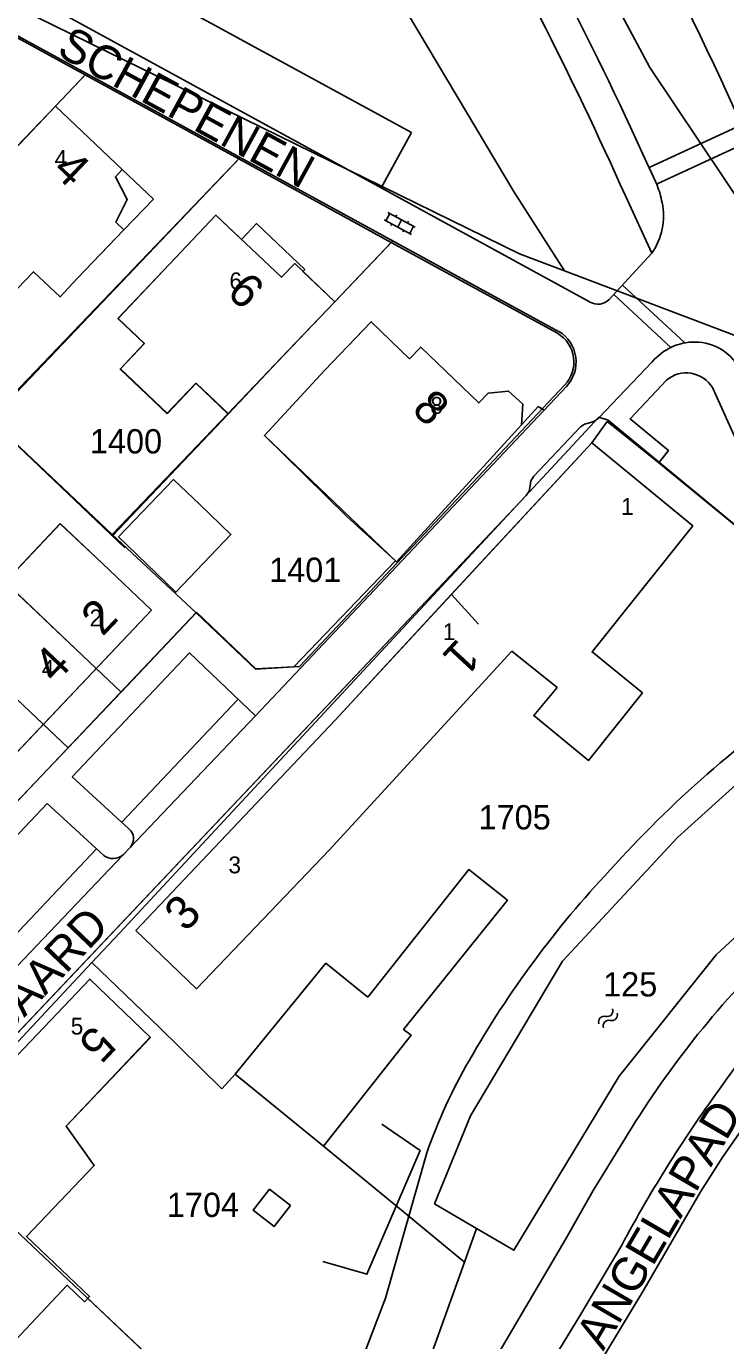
# Model space of a CAD drawing. Extents: x 148816 to 151297, y 399515 to 402500.
# Drawn here: x 150285.2 to 150337.1, y 400338.2 to 400435.6 of the extents above; entities that cross this region are included whole.
import ezdxf

# ---------------------------------------------------------------- set-up
doc = ezdxf.new("R2010")
doc.units = 0
for name, color, linetype in [('B01 Hoofdgebouw  [D] Norm', 7, 'Continuous'), ('B01 Hoofdgebouw  [T] Norm', 7, 'Continuous'), ('B01 hoofgebouw', 7, 'Continuous'), ('B02 Bijgebouw  [T] Norm', 7, 'Continuous'), ('B07 Tussenmuur  [T] Norm', 7, 'Continuous'), ('G01 perceelsgrens', 7, 'Continuous'), ('G02 sectiegrens', 7, 'Continuous'), ('S02 Open verharding  Norm', 7, 'Continuous'), ('S05 Water  Norm', 7, 'Continuous'), ('T01 Muur  [D] Gem', 7, 'Continuous'), ('T04 Haag heg  [D] Gem', 7, 'Continuous'), ('T09 Insteek water  [T] Norm', 7, 'Continuous'), ('V00 Kant verharding algemeen  [T] Norm', 7, 'Continuous'), ('V00 Kant verharding algemeen secundair  [D] Gem', 7, 'Continuous'), ('V00 Kant verharding algemeen secundair  [T] Gem', 7, 'Continuous'), ('Z01 perceelnummer', 7, 'Continuous'), ('Z02 huisnummer', 7, 'Continuous'), ('Z02 Huisnummer  [Tekst] Norm', 7, 'Continuous'), ('Z06 straatnaam', 7, 'Continuous')]:
    doc.layers.add(name, color=color, linetype=linetype)

msp = doc.modelspace()

# ---------------------------------------------------------------- linework, layer by layer
at = {"layer": 'B01 Hoofdgebouw  [D] Norm'}
for p, q in [((150292.047, 400413.992), (150295.859, 400418.011)), ((150294.006, 400412.134), (150292.047, 400413.992)), ((150292.217, 400410.248), (150294.006, 400412.134)), ((150300.23, 400406.923), (150304.66, 400411.6)), ((150295.699, 400406.945), (150292.217, 400410.248)), ((150297.832, 400409.194), (150295.699, 400406.945)), ((150297.832, 400409.194), (150300.23, 400406.923)), ((150268.001, 400377.925), (150287.761, 400398.783)), ((150287.761, 400398.783), (150290.89, 400395.82))]:
    msp.add_line(p, q, dxfattribs=at)
for points in [[(150307.329, 400410.132), (150302.894, 400405.324), (150312.665, 400395.965)], [(150294.44, 400360.721), (150288.188, 400354.151), (150290.276, 400351.239), (150285.257, 400345.966), (150289.93, 400341.519), (150289.568, 400341.138), (150288.283, 400342.355)]]:
    msp.add_lwpolyline(points, dxfattribs=at)
at = {"layer": 'B01 Hoofdgebouw  [T] Norm'}
for p, q in [((150283.96, 400426.1), (150287.4, 400429.72)), ((150287.4, 400429.72), (150292.35, 400425.02)), ((150292.35, 400425.02), (150291.85, 400424.48)), ((150291.85, 400424.48), (150292.73, 400422.8)), ((150292.73, 400422.8), (150291.88, 400421.12)), ((150295.86, 400418.01), (150299.3, 400421.64)), ((150299.3, 400421.64), (150301.194, 400419.843)), ((150292.47, 400420.55), (150289.01, 400416.95)), ((150291.88, 400421.12), (150292.47, 400420.55)), ((150283.43, 400414.99), (150285.77, 400417.45)), ((150285.77, 400417.45), (150287.75, 400415.58)), ((150287.75, 400415.58), (150289.01, 400416.95)), ((150308.11, 400415.22), (150304.66, 400411.6)), ((150316.73, 400393.53), (150327.14, 400404.77)), ((150327.14, 400404.77), (150334.63, 400398.61)), ((150300.41, 400397.97), (150298.1, 400400.19)), ((150334.63, 400398.61), (150327.16, 400389.28)), ((150292.72, 400397.18), (150296.33, 400393.71)), ((150296.33, 400393.71), (150300.41, 400397.97)), ((150294.52, 400392.38), (150290.89, 400395.82)), ((150308.13, 400384.22), (150316.73, 400393.53)), ((150316.742, 400393.537), (150318.743, 400391.337)), ((150274.54, 400371.29), (150294.52, 400392.38)), ((150321.21, 400389.33), (150307.69, 400374.58)), ((150324.57, 400386.64), (150321.21, 400389.33)), ((150327.16, 400389.28), (150330.89, 400386.24)), ((150322.84, 400384.56), (150324.57, 400386.64)), ((150330.89, 400386.24), (150326.89, 400381.23)), ((150326.89, 400381.23), (150322.84, 400384.56)), ((150293.37, 400368.64), (150308.13, 400384.22)), ((150307.69, 400374.58), (150297.86, 400364.33)), ((150310.54, 400363.7), (150318.04, 400373.17)), ((150318.04, 400373.17), (150320.89, 400370.88)), ((150320.89, 400370.88), (150313.2, 400361.31)), ((150297.86, 400364.33), (150293.37, 400368.64)), ((150300.73, 400357.99), (150307.44, 400366.22)), ((150307.44, 400366.22), (150310.54, 400363.7)), ((150313.2, 400361.31), (150313.77, 400360.88)), ((150313.77, 400360.88), (150307.26, 400352.67)), ((150307.26, 400352.67), (150300.73, 400357.99)), ((150303.27, 400349.47), (150302.05, 400347.93)), ((150304.82, 400348.26), (150303.27, 400349.47)), ((150302.05, 400347.93), (150303.6, 400346.7)), ((150303.6, 400346.7), (150304.82, 400348.26))]:
    msp.add_line(p, q, dxfattribs=at)
for points in [[(150301.194, 400419.843), (150302.302, 400421.011), (150305.877, 400417.617), (150305.739, 400417.472), (150308.11, 400415.22)], [(150307.329, 400410.132), (150310.792, 400413.738), (150313.641, 400411.002), (150314.467, 400411.862), (150318.773, 400407.727), (150319.464, 400408.45), (150320.981, 400408.608), (150322.028, 400407.634), (150321.946, 400406.096), (150312.665, 400395.965)], [(150294.44, 400360.721), (150289.95, 400365.04), (150266.08, 400339.96), (150266.51, 400339.55), (150265.571, 400338.586), (150265.153, 400338.988), (150264.945, 400338.772), (150270.497, 400333.429), (150269.925, 400332.843), (150276.111, 400326.985), (150278.194, 400329.185), (150280.728, 400326.785), (150283.361, 400329.566), (150278.968, 400333.726), (150281.23, 400336.115), (150283.125, 400334.32), (150283.414, 400334.625), (150282.122, 400335.849), (150288.283, 400342.355)]]:
    msp.add_lwpolyline(points, dxfattribs=at)
at = {"layer": 'B01 hoofgebouw'}
for points in [[(150283.96, 400426.1), (150287.4, 400429.72), (150292.35, 400425.02), (150291.85, 400424.48), (150292.73, 400422.8), (150291.88, 400421.12), (150292.47, 400420.55), (150289.01, 400416.95)], [(150283.96, 400426.1), (150278.18, 400419.98), (150283.43, 400414.99), (150285.77, 400417.45), (150287.75, 400415.58), (150289.01, 400416.95)], [(150292.47, 400420.55), (150294.66, 400422.83), (150292.35, 400425.02)], [(150295.86, 400418.01), (150299.3, 400421.64), (150304.15, 400417.04), (150305.13, 400418.05), (150308.11, 400415.22), (150304.66, 400411.6)], [(150295.86, 400418.01), (150292.03, 400413.99), (150293.98, 400412.13), (150292.19, 400410.24), (150295.67, 400406.94), (150297.8, 400409.18), (150300.19, 400406.91), (150304.66, 400411.6)], [(150307.329, 400410.132), (150310.792, 400413.738), (150313.641, 400411.002), (150314.467, 400411.862), (150318.773, 400407.727), (150319.464, 400408.45), (150320.981, 400408.608), (150322.028, 400407.634), (150321.946, 400406.096), (150312.665, 400395.965), (150312.597, 400396.027), (150308.979, 400399.342)], [(150308.979, 400399.342), (150302.89, 400405.32), (150307.329, 400410.132)], [(150321.21, 400389.33), (150324.57, 400386.64), (150322.84, 400384.56), (150326.89, 400381.23), (150330.89, 400386.24), (150327.16, 400389.28), (150334.63, 400398.61), (150327.14, 400404.77), (150308.13, 400384.22), (150293.37, 400368.64), (150297.86, 400364.33), (150307.69, 400374.58), (150321.21, 400389.33)], [(150292.72, 400397.18), (150292.077, 400397.798), (150296.164, 400402.05), (150298.1, 400400.19)], [(150292.72, 400397.18), (150296.33, 400393.71), (150300.41, 400397.97), (150298.1, 400400.19)], [(150254.23, 400359.26), (150251.09, 400362.21), (150255.17, 400366.52), (150259.08, 400370.65), (150262.98, 400374.77), (150267.08, 400379.1), (150267.11, 400379.14), (150268.2, 400378.11), (150271.92, 400382.04), (150275.84, 400386.17), (150279.76, 400390.31), (150283.67, 400394.45), (150287.75, 400398.76), (150290.89, 400395.82)], [(150254.23, 400359.26), (150257.86, 400355.82), (150273.49, 400372.31), (150274.54, 400371.29), (150294.52, 400392.38), (150290.89, 400395.82)], [(150310.54, 400363.7), (150307.44, 400366.22), (150300.73, 400357.99), (150307.26, 400352.67), (150313.77, 400360.88), (150313.2, 400361.31), (150320.89, 400370.88), (150318.04, 400373.17), (150310.54, 400363.7)], [(150294.43, 400360.73), (150289.95, 400365.04), (150266.08, 400339.96), (150266.51, 400339.55)], [(150266.51, 400339.55), (150265.571, 400338.586), (150265.153, 400338.988), (150264.945, 400338.772), (150270.497, 400333.429), (150269.925, 400332.843), (150276.111, 400326.985), (150278.194, 400329.185), (150280.728, 400326.785), (150283.361, 400329.566), (150278.968, 400333.726), (150281.23, 400336.115), (150283.125, 400334.32), (150283.414, 400334.625), (150282.122, 400335.849), (150288.283, 400342.355), (150289.568, 400341.138), (150289.93, 400341.519), (150285.257, 400345.966), (150290.276, 400351.239), (150288.188, 400354.151), (150294.43, 400360.73)], [(150304.82, 400348.26), (150303.6, 400346.7), (150302.05, 400347.93), (150303.27, 400349.47), (150304.82, 400348.26)]]:
    msp.add_lwpolyline(points, dxfattribs=at)
at = {"layer": 'B02 Bijgebouw  [T] Norm'}
for p, q in [((150294.66, 400422.83), (150292.35, 400425.02)), ((150292.47, 400420.55), (150294.66, 400422.83))]:
    msp.add_line(p, q, dxfattribs=at)
at = {"layer": 'B07 Tussenmuur  [T] Norm'}
for p, q in [((150283.669, 400394.463), (150290.428, 400388.06)), ((150279.748, 400390.324), (150286.507, 400383.921))]:
    msp.add_line(p, q, dxfattribs=at)
at = {"layer": 'G01 perceelsgrens'}
for points in [[(150293.135, 400488.566), (150298.096, 400482.391), (150304.081, 400474.887), (150310.421, 400466.735), (150316.303, 400458.755), (150322.157, 400449.929), (150331.436, 400432.575), (150340.711, 400418.755)], [(150287.115, 400473.737), (150293.539, 400466.14), (150299.387, 400458.317), (150305.182, 400450.136), (150310.04, 400442.434), (150321.399, 400423.33), (150325.123, 400417.509)], [(150270.73, 400443.814), (150321.8, 400418.77), (150325.123, 400417.509)], [(150263.02, 400424.88), (150275.03, 400440), (150289.6, 400432.03)], [(150273.5, 400415.03), (150278.18, 400419.98), (150289.6, 400432.03)], [(150289.6, 400432.03), (150301, 400425.8)], [(150282.53, 400406.54), (150301, 400425.8)], [(150301, 400425.8), (150312.29, 400419.62)], [(150291.62, 400397.98), (150300.19, 400406.91), (150308.08, 400415.19), (150312.29, 400419.62)], [(150312.29, 400419.62), (150324.6, 400412.89)], [(150325.123, 400417.509), (150337.69, 400412.74), (150338.142, 400412.547)], [(150297.83, 400392.18), (150302.22, 400388.01), (150305.49, 400388.19), (150325.13, 400409.04)], [(150282.53, 400406.54), (150291.62, 400397.98)], [(150338.853, 400397.777), (150328.36, 400406.44), (150327.66, 400406.68), (150292.16, 400368.45)], [(150274.99, 400402.72), (150283.67, 400394.45), (150292.27, 400386.31)], [(150271.02, 400398.53), (150279.76, 400390.31), (150288.35, 400382.18)], [(150291.62, 400397.98), (150297.83, 400392.18)], [(150292.27, 400386.31), (150297.83, 400392.18)], [(150288.35, 400382.18), (150292.27, 400386.31)], [(150346.142, 400385.707), (150339.614, 400381.064), (150333.499, 400375.527), (150324.979, 400366.376), (150318.155, 400354.918), (150315.499, 400348.384), (150318.612, 400346.566)], [(150284.43, 400378.04), (150288.35, 400382.18)], [(150290.112, 400366.26), (150292.16, 400368.45)], [(150277.836, 400353.135), (150290.112, 400366.26)], [(150290.112, 400366.26), (150295.121, 400361.455)], [(150295.121, 400361.455), (150299.745, 400356.91)], [(150299.745, 400356.91), (150300.73, 400357.99)], [(150300.73, 400357.99), (150307.26, 400352.67)], [(150307.26, 400352.67), (150313.458, 400347.57)], [(150282.548, 400348.225), (150308.768, 400323.484)], [(150313.458, 400347.57), (150317.715, 400344.068)]]:
    msp.add_lwpolyline(points, dxfattribs=at)
msp.add_arc((150323.335, 400410.754), 2.482, 316.3138, 59.36261, dxfattribs=at)
at = {"layer": 'G02 sectiegrens'}
for points in [[(150318.612, 400346.566), (150321.372, 400344.956), (150329.172, 400357.843), (150336.355, 400366.844), (150349.855, 400379.341)], [(150317.715, 400344.068), (150318.612, 400346.566)], [(150312.16, 400329.531), (150313.496, 400332.312), (150317.715, 400344.068)]]:
    msp.add_lwpolyline(points, dxfattribs=at)
at = {"layer": 'S02 Open verharding  Norm'}
for p, q in [((150311.891, 400421.229), (150312.173, 400421.759)), ((150312.041, 400421.829), (150314.07, 400420.746)), ((150312.685, 400421.655), (150312.614, 400421.523)), ((150311.758, 400421.3), (150313.787, 400420.217)), ((150312.332, 400420.994), (150312.261, 400420.862)), ((150313.055, 400421.288), (150312.773, 400420.758)), ((150313.214, 400420.523), (150313.143, 400420.391)), ((150313.567, 400421.184), (150313.496, 400421.052)), ((150313.655, 400420.287), (150313.937, 400420.817))]:
    msp.add_line(p, q, dxfattribs=at)
at = {"layer": 'S05 Water  Norm'}
for centre, start, end in [((150328.072, 400361.87), 75.34038, 199.1954), ((150328.287, 400362.692), 255.34037, 19.1954), ((150328.618, 400362.386), 255.34037, 19.1954), ((150328.403, 400361.564), 75.34038, 199.1954)]:
    msp.add_arc(centre, 0.425, start, end, dxfattribs=at)
at = {"layer": 'T01 Muur  [D] Gem'}
msp.add_lwpolyline([(150311.583, 400354.292), (150314.426, 400352.336), (150310.485, 400343.174), (150307.21, 400344.115)], dxfattribs=at)
at = {"layer": 'T04 Haag heg  [D] Gem'}
for p, q in [((150289.695, 400432.136), (150287.4, 400429.72)), ((150301.091, 400425.915), (150282.581, 400406.47)), ((150292.535, 400396.986), (150265.537, 400422.712)), ((150312.402, 400419.739), (150308.11, 400415.22)), ((150291.62, 400397.857), (150300.23, 400406.923)), ((150290.428, 400388.06), (150292.262, 400386.323)), ((150286.507, 400383.921), (150288.341, 400382.184)), ((150307.26, 400352.67), (150313.458, 400347.57)), ((150305.592, 400326.481), (150289.8, 400341.382))]:
    msp.add_line(p, q, dxfattribs=at)
msp.add_lwpolyline([(150332.105, 400403.286), (150339.592, 400397.166), (150338.218, 400395.377), (150344.334, 400388.367), (150345.156, 400388.732)], dxfattribs=at)
at = {"layer": 'T09 Insteek water  [T] Norm'}
for p, q in [((150327.24, 400349.38), (150329.49, 400353.03)), ((150311.85, 400341.41), (150314.91, 400352.16)), ((150325.22, 400345.8), (150327.24, 400349.38)), ((150320.03, 400336.97), (150325.22, 400345.8)), ((150308.26, 400331.97), (150311.85, 400341.41))]:
    msp.add_line(p, q, dxfattribs=at)
for centre, radius, start, end in [((150389.856, 400318.266), 82.296, 124.09016, 138.21777), ((150382.124, 400322.506), 73.731, 136.67045, 150.29717), ((150391.082, 400315.97), 71.882, 134.46556, 148.96454), ((150353.41, 400338.591), 40.821, 149.93794, 160.58573)]:
    msp.add_arc(centre, radius, start, end, dxfattribs=at)
at = {"layer": 'V00 Kant verharding algemeen  [T] Norm'}
for p, q in [((150278.01, 400447.263), (150313.787, 400427.767)), ((150324.69, 400413.03), (150273.35, 400441.06)), ((150339.469, 400425.582), (150336.72, 400431.67)), ((150313.787, 400427.767), (150311.528, 400423.669)), ((150327.02, 400415.2), (150311.528, 400423.669)), ((150329.63, 400423.07), (150331.6, 400418.83)), ((150331.6, 400418.83), (150328.43, 400415.39)), ((150327.66, 400406.61), (150331.622, 400410.766)), ((150302.22, 400384.54), (150325.26, 400408.94)), ((150345.22, 400388.59), (150336.082, 400408.858)), ((150321.94, 400406.1), (150323.16, 400407.46)), ((150323.16, 400407.46), (150323.61, 400407.18)), ((150322.86, 400402.29), (150326.3, 400405.95)), ((150326.3, 400405.95), (150326.615, 400406.16)), ((150326.615, 400406.16), (150326.98, 400406.25)), ((150326.98, 400406.25), (150327.35, 400406.37)), ((150327.14, 400404.77), (150328.29, 400406.34)), ((150327.35, 400406.37), (150327.66, 400406.61)), ((150328.29, 400406.34), (150329.1, 400405.71)), ((150329.1, 400405.71), (150332.105, 400403.286)), ((150322.58, 400401.58), (150322.64, 400401.965)), ((150322.64, 400401.965), (150322.86, 400402.29)), ((150322.29, 400400.87), (150322.515, 400401.195)), ((150322.515, 400401.195), (150322.58, 400401.58)), ((150267.18, 400342.66), (150322.29, 400400.87)), ((150305.06, 400388.17), (150312.6, 400396.03)), ((150297.85, 400392.22), (150302.24, 400388.03)), ((150302.24, 400388.03), (150305.06, 400388.17)), ((150302.22, 400384.54), (150280.17, 400361.395)), ((150288.649, 400380.034), (150292.849, 400376.173)), ((150286.783, 400378.051), (150276.034, 400366.703)), ((150286.783, 400378.051), (150290.982, 400374.192)), ((150338.65, 400354.47), (150336.855, 400351.87)), ((150336.855, 400351.87), (150335.2, 400349.28)), ((150335.2, 400349.28), (150331, 400342.02)), ((150326.25, 400340.1), (150329.36, 400345.34)), ((150331, 400342.02), (150324.19, 400330.76)), ((150321.86, 400332.86), (150326.25, 400340.1))]:
    msp.add_line(p, q, dxfattribs=at)
for points in [[(150332.105, 400403.286), (150332.839, 400404.202), (150329.985, 400406.549), (150332.687, 400409.423)], [(150322.29, 400400.87), (150267.18, 400342.66), (150266.87, 400342.953), (150261.199, 400337.003)], [(150257.86, 400355.82), (150260.758, 400353.074), (150297.85, 400392.22)], [(150302.234, 400384.551), (150297.33, 400389.201), (150288.649, 400380.034)]]:
    msp.add_lwpolyline(points, dxfattribs=at)
for centre, radius, start, end in [((150104.951, 400324.478), 255.357, 24.82033, 33.64576), ((150079.204, 400311.059), 276.799, 24.04686, 30.30441), ((150068.603, 400306.498), 285.875, 24.06504, 29.95483), ((150326.079, 400421.442), 6.374, 10.20585, 22.20177), ((150327.63, 400421.574), 4.826, 325.34884, 11.9194), ((150327.605, 400416.186), 1.146, 239.30964, 316.03932), ((150323.331, 400410.756), 2.649, 316.73456, 59.1332), ((150334.774, 400408.129), 4.11, 89.64336, 140.092), ((150334.762, 400408.427), 3.812, 25.98278, 89.42777), ((150334.143, 400407.689), 2.264, 31.08989, 130.01283), ((150292.227, 400375.441), 0.961, 320.09792, 49.66346), ((150291.664, 400375.094), 1.131, 232.88596, 311.81954), ((150392.516, 400318.363), 67.89, 138.76757, 145.06469), ((150419.461, 400296.867), 102.312, 143.837, 151.72046)]:
    msp.add_arc(centre, radius, start, end, dxfattribs=at)
at = {"layer": 'V00 Kant verharding algemeen secundair  [D] Gem'}
for p, q in [((150331.384, 400425.178), (150338.226, 400428.332)), ((150338.781, 400427.101), (150331.938, 400423.945)), ((150333.013, 400411.842), (150328.78, 400415.77)), ((150329.415, 400416.459), (150334.034, 400412.172))]:
    msp.add_line(p, q, dxfattribs=at)
at = {"layer": 'V00 Kant verharding algemeen secundair  [T] Gem'}
for p, q in [((150311.528, 400423.669), (150283.247, 400439.128)), ((150300.931, 400385.765), (150292.32, 400376.66)), ((150279.667, 400363.281), (150290.449, 400374.682))]:
    msp.add_line(p, q, dxfattribs=at)

# ---------------------------------------------------------------- texts
at = {"layer": 'Z01 perceelnummer'}
for s, p in [('1400', (150289.955, 400403.983)), ('1401', (150303.232, 400394.464)), ('1705', (150318.752, 400376.128)), ('125', (150327.98, 400363.753)), ('1704', (150295.652, 400347.416))]:
    msp.add_text(s, height=1.8, dxfattribs=at).set_placement(p)
at = {"layer": 'Z02 huisnummer'}
for s, rotation, p in [('4', 316.45842, (150287.083, 400424.85)), ('6', 316.5394, (150300.006, 400415.8)), ('8', 316.13442, (150313.724, 400407.14)), ('2', 46.5394, (150290.894, 400390.37)), ('4', 46.5394, (150287.391, 400386.867)), ('1', 227.22907, (150317.227, 400390.372)), ('3', 46.5394, (150297.067, 400368.459)), ('5', 226.41893, (150290.254, 400361.732))]:
    msp.add_text(s, height=2.5, rotation=rotation, dxfattribs=at).set_placement(p)
at = {"layer": 'Z02 Huisnummer  [Tekst] Norm'}
for s, p in [('4', (150287.345, 400425.22)), ('6', (150300.295, 400416.145)), ('8', (150315.183, 400406.917)), ('1', (150329.315, 400399.435)), ('2', (150289.935, 400391.175)), ('1', (150316.104, 400390.158)), ('4', (150286.386, 400387.429)), ('3', (150300.224, 400372.876)), ('5', (150288.537, 400360.931))]:
    msp.add_text(s, height=1.25, dxfattribs=at).set_placement(p)
at = {"layer": 'Z06 straatnaam'}
for s, rotation, p in [('SCHEPENEN', 331.30721, (150287.407, 400433.544)), ('DROSSAARD', 46.29643, (150276.879, 400353.566)), ('ANGELAPAD', 59.66519, (150327.993, 400337.439))]:
    msp.add_text(s, height=2.5, rotation=rotation, dxfattribs=at).set_placement(p)

doc.saveas('drawing.dxf')
